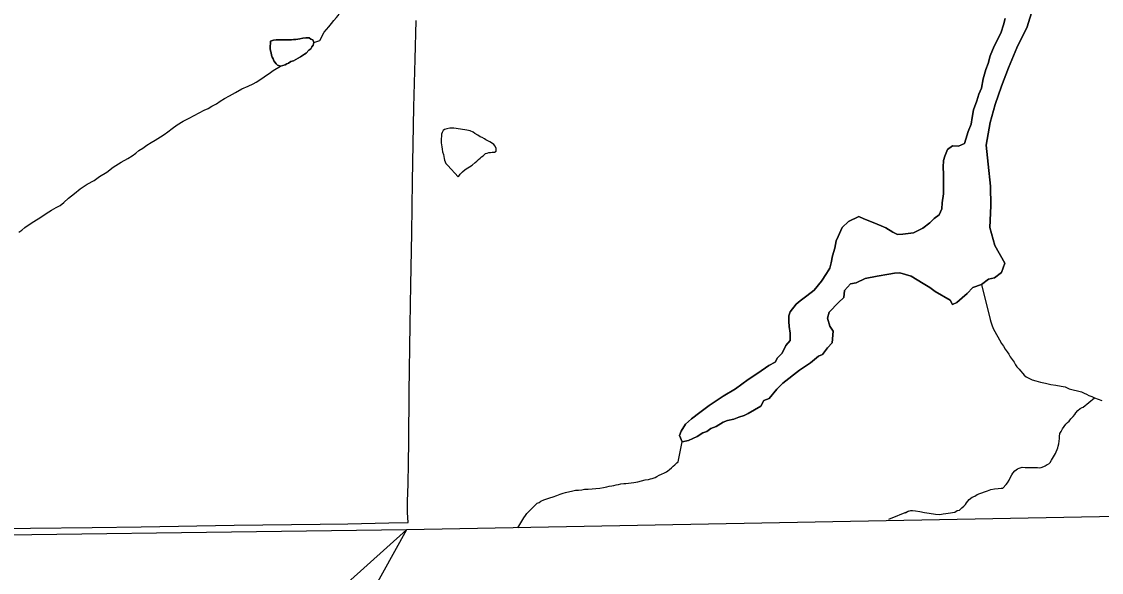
# Model space of a CAD drawing. Extents: x -10.1 to 68, y -9.5 to 29.2.
# Drawn here: x 4.36 to 5.651, y 16.786 to 17.444 of the extents above; entities that cross this region are included whole.
import ezdxf

# ---------------------------------------------------------------- set-up
doc = ezdxf.new("R2010")
doc.units = 0
for name, color, linetype in [('GM_X_Adjacent_County', 7, 'Continuous'), ('GM_X_Major_Lake', 7, 'Continuous'), ('GM_X_Major_River', 7, 'Continuous'), ('GM_X_Minor_Lake', 7, 'Continuous'), ('GM_X_Minor_River', 7, 'Continuous'), ('GM_X_Township_Road', 7, 'Continuous'), ('SH_Data', 7, 'Continuous'), ('SH_Text', 7, 'Continuous')]:
    doc.layers.add(name, color=color, linetype=linetype)

msp = doc.modelspace()

# ---------------------------------------------------------------- linework, layer by layer
at = {"layer": 'GM_X_Adjacent_County'}
msp.add_lwpolyline([(8.9, 16.8967), (8.5023, 16.8904), (7.9665, 16.8821), (7.5233, 16.8774), (6.5083, 16.8667), (6.2435, 16.8638), (4.8206, 16.8372), (4.1632, 16.8285), (3.6875, 16.8223), (2.8045, 16.808), (2.1, 16.7954)], dxfattribs=at)
at = {"layer": 'GM_X_Major_Lake'}
for points in [[(5.5135, 17.2968), (5.5181, 17.3238), (5.5243, 17.3452), (5.532, 17.3673), (5.5401, 17.3891), (5.5501, 17.4131), (5.5626, 17.438), (5.5692, 17.4601)], [(5.5364, 17.4479), (5.5342, 17.4403), (5.5316, 17.4319), (5.5283, 17.425), (5.5231, 17.4151), (5.5183, 17.4036), (5.5158, 17.3941), (5.5129, 17.3872), (5.51, 17.3758), (5.5078, 17.3647), (5.5049, 17.3578), (5.5023, 17.3495), (5.4983, 17.3391), (5.4969, 17.3296), (5.4954, 17.322), (5.4918, 17.3132), (5.4892, 17.3037), (5.4874, 17.2987), (5.4806, 17.2956), (5.4734, 17.2959), (5.4674, 17.2916), (5.4641, 17.2836), (5.4626, 17.2786), (5.462, 17.2703), (5.4624, 17.2619), (5.4626, 17.2471), (5.4623, 17.2387), (5.4609, 17.2277), (5.4603, 17.2205), (5.4573, 17.2136)], [(5.536, 17.1557), (5.5237, 17.1768), (5.5177, 17.1984), (5.5189, 17.2243), (5.5187, 17.2478), (5.5157, 17.274), (5.5135, 17.2968)], [(5.4573, 17.2136), (5.4513, 17.209), (5.4461, 17.2039), (5.4378, 17.1974), (5.4265, 17.1919), (5.414, 17.1906), (5.4076, 17.1902), (5.4019, 17.1927), (5.3935, 17.198), (5.3881, 17.2002), (5.3786, 17.2042), (5.3672, 17.2086), (5.3611, 17.2116), (5.3491, 17.2054), (5.3412, 17.1984), (5.3364, 17.1877), (5.3342, 17.1824), (5.3324, 17.1736), (5.3298, 17.1645), (5.328, 17.1561), (5.3266, 17.15), (5.3225, 17.1435), (5.3166, 17.1343), (5.308, 17.1235), (5.299, 17.1166), (5.2911, 17.1108), (5.2862, 17.1069), (5.2791, 17.0977), (5.2776, 17.0927), (5.2774, 17.0859), (5.2778, 17.0802), (5.279, 17.0722), (5.2791, 17.0635), (5.2739, 17.0573), (5.2695, 17.0482), (5.2642, 17.0428), (5.2613, 17.0374), (5.2537, 17.0335), (5.2406, 17.0242), (5.2289, 17.0169), (5.2139, 17.0057), (5.1992, 16.9971), (5.1823, 16.9859), (5.171, 16.9774), (5.1613, 16.97), (5.1542, 16.9635), (5.1489, 16.955), (5.1467, 16.9501), (5.1502, 16.9425), (5.1578, 16.9441), (5.168, 16.9488), (5.1747, 16.9531), (5.1796, 16.9547), (5.1845, 16.9582), (5.1909, 16.9605), (5.1992, 16.9659), (5.2041, 16.9679), (5.2117, 16.9695), (5.2177, 16.9719), (5.2241, 16.9739), (5.229, 16.9762), (5.2441, 16.9848), (5.2478, 16.9916), (5.2542, 16.994), (5.2631, 17.0051), (5.2706, 17.0125), (5.2902, 17.0279), (5.3033, 17.0368), (5.3131, 17.0445), (5.318, 17.0465), (5.3239, 17.0546), (5.3295, 17.0607), (5.3305, 17.0744), (5.3267, 17.0804), (5.3239, 17.0899), (5.3257, 17.0971), (5.3369, 17.1087), (5.3433, 17.1149), (5.3443, 17.1232), (5.3515, 17.1309), (5.3579, 17.1321), (5.3688, 17.1376), (5.3832, 17.1401), (5.3972, 17.1425), (5.404, 17.1437), (5.4104, 17.1442), (5.4237, 17.1402), (5.4382, 17.1316), (5.4462, 17.1268), (5.4527, 17.1219), (5.4703, 17.1115), (5.4733, 17.1066), (5.4786, 17.1086), (5.485, 17.1144), (5.4906, 17.1194), (5.4977, 17.1267), (5.5079, 17.1303), (5.5162, 17.1368), (5.5234, 17.1381), (5.532, 17.1446), (5.536, 17.1557)]]:
    msp.add_lwpolyline(points, dxfattribs=at)
at = {"layer": 'GM_X_Major_River'}
for points in [[(5.5692, 17.4601), (5.5626, 17.438), (5.5501, 17.4131), (5.5401, 17.3891), (5.532, 17.3673), (5.5243, 17.3452), (5.5181, 17.3238), (5.5135, 17.2968)], [(5.4573, 17.2136), (5.4603, 17.2205), (5.4609, 17.2277), (5.4623, 17.2387), (5.4626, 17.2471), (5.4624, 17.2619), (5.462, 17.2703), (5.4626, 17.2786), (5.4641, 17.2836), (5.4674, 17.2916), (5.4734, 17.2959), (5.4806, 17.2956), (5.4874, 17.2987), (5.4892, 17.3037), (5.4918, 17.3132), (5.4954, 17.322), (5.4969, 17.3296), (5.4983, 17.3391), (5.5023, 17.3495), (5.5049, 17.3578), (5.5078, 17.3647), (5.51, 17.3758), (5.5129, 17.3872), (5.5158, 17.3941), (5.5183, 17.4036), (5.5231, 17.4151), (5.5283, 17.425), (5.5316, 17.4319), (5.5342, 17.4403), (5.5364, 17.4479)], [(5.5135, 17.2968), (5.5157, 17.274), (5.5187, 17.2478), (5.5189, 17.2243), (5.5177, 17.1984), (5.5237, 17.1768), (5.536, 17.1557)], [(5.536, 17.1557), (5.532, 17.1446), (5.5234, 17.1381), (5.5162, 17.1368), (5.5079, 17.1303), (5.4977, 17.1267), (5.4906, 17.1194), (5.485, 17.1144), (5.4786, 17.1086), (5.4733, 17.1066), (5.4703, 17.1115), (5.4527, 17.1219), (5.4462, 17.1268), (5.4382, 17.1316), (5.4237, 17.1402), (5.4104, 17.1442), (5.404, 17.1437), (5.3972, 17.1425), (5.3832, 17.1401), (5.3688, 17.1376), (5.3579, 17.1321), (5.3515, 17.1309), (5.3443, 17.1232), (5.3433, 17.1149), (5.3369, 17.1087), (5.3257, 17.0971), (5.3239, 17.0899), (5.3267, 17.0804), (5.3305, 17.0744), (5.3295, 17.0607), (5.3239, 17.0546), (5.318, 17.0465), (5.3131, 17.0445), (5.3033, 17.0368), (5.2902, 17.0279), (5.2706, 17.0125), (5.2631, 17.0051), (5.2542, 16.994), (5.2478, 16.9916), (5.2441, 16.9848), (5.229, 16.9762), (5.2241, 16.9739), (5.2177, 16.9719), (5.2117, 16.9695), (5.2041, 16.9679), (5.1992, 16.9659), (5.1909, 16.9605), (5.1845, 16.9582), (5.1796, 16.9547), (5.1747, 16.9531), (5.168, 16.9488), (5.1578, 16.9441), (5.1502, 16.9425), (5.1467, 16.9501), (5.1489, 16.955), (5.1542, 16.9635), (5.1613, 16.97), (5.171, 16.9774), (5.1823, 16.9859), (5.1992, 16.9971), (5.2139, 17.0057), (5.2289, 17.0169), (5.2406, 17.0242), (5.2537, 17.0335), (5.2613, 17.0374), (5.2642, 17.0428), (5.2695, 17.0482), (5.2739, 17.0573), (5.2791, 17.0635), (5.279, 17.0722), (5.2778, 17.0802), (5.2774, 17.0859), (5.2776, 17.0927), (5.2791, 17.0977), (5.2862, 17.1069), (5.2911, 17.1108), (5.299, 17.1166), (5.308, 17.1235), (5.3166, 17.1343), (5.3225, 17.1435), (5.3266, 17.15), (5.328, 17.1561), (5.3298, 17.1645), (5.3324, 17.1736), (5.3342, 17.1824), (5.3364, 17.1877), (5.3412, 17.1984), (5.3491, 17.2054), (5.3611, 17.2116), (5.3672, 17.2086), (5.3786, 17.2042), (5.3881, 17.2002), (5.3935, 17.198), (5.4019, 17.1927), (5.4076, 17.1902), (5.414, 17.1906), (5.4265, 17.1919), (5.4378, 17.1974), (5.4461, 17.2039), (5.4513, 17.209), (5.4573, 17.2136)]]:
    msp.add_lwpolyline(points, dxfattribs=at)
at = {"layer": 'GM_X_Minor_Lake'}
for points in [[(4.6581, 17.4211), (4.659, 17.4213), (4.6617, 17.4221), (4.6647, 17.4225), (4.6696, 17.4226), (4.6735, 17.4224), (4.6769, 17.4224), (4.6795, 17.4225), (4.683, 17.4226), (4.6856, 17.423), (4.6883, 17.4231), (4.6905, 17.4235), (4.6932, 17.4239), (4.6966, 17.4244), (4.7, 17.4249), (4.7023, 17.4249), (4.7042, 17.425), (4.7061, 17.4235), (4.7085, 17.4224), (4.7097, 17.4194), (4.709, 17.4163), (4.7075, 17.414), (4.706, 17.4117), (4.7038, 17.4101), (4.7004, 17.4066), (4.6986, 17.4054), (4.6963, 17.4038), (4.6937, 17.4023), (4.6911, 17.4007), (4.6884, 17.3991), (4.6854, 17.3975), (4.6824, 17.3967), (4.6794, 17.3947), (4.6775, 17.3939), (4.6753, 17.3927), (4.6726, 17.3919), (4.67, 17.3911), (4.6665, 17.3921), (4.6646, 17.394), (4.6618, 17.3974), (4.661, 17.4), (4.6598, 17.4019), (4.659, 17.4041), (4.6586, 17.4072), (4.6581, 17.4094), (4.6577, 17.4121), (4.6581, 17.4211)], [(4.6581, 17.4211), (4.6577, 17.4121), (4.6581, 17.4094), (4.6586, 17.4072), (4.659, 17.4041), (4.6598, 17.4019), (4.661, 17.4), (4.6618, 17.3974), (4.6646, 17.394), (4.6665, 17.3921), (4.67, 17.3911), (4.6726, 17.3919), (4.6753, 17.3927), (4.6775, 17.3939), (4.6794, 17.3947), (4.6824, 17.3967), (4.6854, 17.3975), (4.6884, 17.3991), (4.6911, 17.4007), (4.6937, 17.4023), (4.6963, 17.4038), (4.6986, 17.4054), (4.7004, 17.4066), (4.7038, 17.4101)], [(4.7038, 17.4101), (4.706, 17.4117), (4.7075, 17.414), (4.709, 17.4163), (4.7097, 17.4194), (4.7085, 17.4224), (4.7061, 17.4235), (4.7042, 17.425), (4.7023, 17.4249), (4.7, 17.4249), (4.6966, 17.4244), (4.6932, 17.4239), (4.6905, 17.4235), (4.6883, 17.4231), (4.6856, 17.423), (4.683, 17.4226), (4.6795, 17.4225), (4.6769, 17.4224), (4.6735, 17.4224), (4.6696, 17.4226), (4.6647, 17.4225), (4.6617, 17.4221), (4.659, 17.4213), (4.6581, 17.4211)], [(4.8926, 17.3146), (4.8798, 17.3167), (4.8771, 17.317), (4.8749, 17.317), (4.8722, 17.3169), (4.8688, 17.3164), (4.8661, 17.3156), (4.8643, 17.3141), (4.8632, 17.3118), (4.8625, 17.3098), (4.8622, 17.3068), (4.8618, 17.3049), (4.8619, 17.3014), (4.8619, 17.2995), (4.8624, 17.2973), (4.8628, 17.2946), (4.8633, 17.292), (4.8637, 17.2889), (4.8649, 17.2855), (4.8654, 17.281), (4.8658, 17.2787), (4.8675, 17.2749), (4.8698, 17.2723), (4.8823, 17.2589)], [(4.8823, 17.2589), (4.883, 17.2597), (4.8845, 17.262), (4.8875, 17.2647), (4.8905, 17.2675), (4.8991, 17.273), (4.9028, 17.2761), (4.9047, 17.2777), (4.9065, 17.2796), (4.9084, 17.2812), (4.9103, 17.2828), (4.9121, 17.2839), (4.9151, 17.2867), (4.917, 17.2871), (4.9189, 17.2879), (4.9208, 17.2879), (4.9231, 17.2884), (4.9257, 17.2884), (4.9276, 17.2896), (4.9279, 17.2927), (4.9267, 17.2957), (4.9248, 17.2976), (4.9221, 17.2994), (4.9201, 17.3009), (4.9178, 17.302), (4.9155, 17.303), (4.9136, 17.3041), (4.9109, 17.306), (4.9086, 17.3067), (4.9059, 17.3085), (4.9024, 17.3107), (4.9001, 17.3122), (4.8966, 17.3137), (4.8947, 17.3144), (4.8926, 17.3146)]]:
    msp.add_lwpolyline(points, dxfattribs=at)
at = {"layer": 'GM_X_Minor_River'}
for points in [[(4.7097, 17.4194), (4.7168, 17.4218), (4.7219, 17.4318), (4.7275, 17.438), (4.7308, 17.4419), (4.7338, 17.4458), (4.7368, 17.4493), (4.739, 17.4516), (4.7404, 17.4543), (4.7419, 17.4578)], [(4.3572, 17.1929), (4.3605, 17.1953), (4.3643, 17.1984), (4.3695, 17.202), (4.3752, 17.2055), (4.3834, 17.2107), (4.3898, 17.215), (4.3962, 17.2189), (4.4018, 17.2221), (4.4063, 17.2245), (4.4108, 17.2284), (4.4164, 17.2335), (4.4235, 17.239), (4.4306, 17.2445), (4.4388, 17.25), (4.4471, 17.2547), (4.4534, 17.2594), (4.4621, 17.2646), (4.4699, 17.2705), (4.4793, 17.2764), (4.4872, 17.2808), (4.4925, 17.2839), (4.497, 17.2871), (4.5007, 17.2902), (4.5052, 17.2933), (4.51, 17.2969), (4.5153, 17.3), (4.5202, 17.3028), (4.5266, 17.3068), (4.5307, 17.3095), (4.5352, 17.3127), (4.5404, 17.3166), (4.5464, 17.3209), (4.5535, 17.3253), (4.5607, 17.3288), (4.5667, 17.332), (4.5727, 17.3352), (4.5787, 17.3384), (4.5836, 17.3404), (4.5877, 17.3435), (4.5934, 17.346), (4.5979, 17.3491), (4.6028, 17.3523), (4.6088, 17.3558), (4.6159, 17.3598), (4.6238, 17.3641), (4.6313, 17.3674), (4.6374, 17.3698), (4.6407, 17.3718), (4.6486, 17.3773), (4.652, 17.3796), (4.6565, 17.3824), (4.6613, 17.3859), (4.67, 17.3911)], [(5.5079, 17.1303), (5.5182, 17.0885), (5.519, 17.0858), (5.5206, 17.0809), (5.5223, 17.0771), (5.5238, 17.0741), (5.5258, 17.0707), (5.5274, 17.0677), (5.5294, 17.064), (5.5318, 17.0598), (5.5341, 17.0565), (5.5361, 17.0531), (5.5385, 17.0497), (5.5404, 17.0471), (5.542, 17.0437), (5.5444, 17.0407), (5.5468, 17.0374), (5.5487, 17.0344), (5.5503, 17.0321), (5.553, 17.0291), (5.5546, 17.0273), (5.5573, 17.0239), (5.5589, 17.022), (5.5612, 17.0198), (5.5651, 17.018), (5.5685, 17.0165), (5.5728, 17.0151), (5.5785, 17.0137), (5.5846, 17.0123), (5.5907, 17.011), (5.5969, 17.01), (5.603, 17.009), (5.6079, 17.0079), (5.6129, 17.0058), (5.6275, 17.0019), (5.6306, 17.0005), (5.6336, 16.9994), (5.6363, 16.9979), (5.6398, 16.9965), (5.6432, 16.995), (5.6475, 16.9932), (5.6517, 16.9918)], [(5.3971, 16.8498), (5.4207, 16.8595), (5.4169, 16.8575), (5.4207, 16.8595), (5.4233, 16.8603), (5.4256, 16.8603), (5.4291, 16.86), (5.434, 16.859), (5.4398, 16.858), (5.4455, 16.857), (5.4531, 16.856), (5.4573, 16.8557), (5.46, 16.8558), (5.4622, 16.8562), (5.4653, 16.8567), (5.4679, 16.8571), (5.471, 16.8576), (5.4732, 16.858), (5.4759, 16.8584), (5.4789, 16.8604), (5.4815, 16.8608), (5.4845, 16.8636), (5.4868, 16.8655), (5.4886, 16.8675), (5.4901, 16.8694), (5.4916, 16.8713), (5.4931, 16.8733), (5.4968, 16.8764), (5.4998, 16.8776), (5.5028, 16.8796), (5.5058, 16.8808), (5.5085, 16.8816), (5.5115, 16.8828), (5.5149, 16.884), (5.519, 16.8853), (5.5236, 16.8861), (5.5278, 16.8866), (5.5316, 16.8871), (5.5335, 16.8871), (5.5375, 16.8914), (5.539, 16.8933), (5.5409, 16.8964), (5.5423, 16.8995), (5.5441, 16.903), (5.5452, 16.9049), (5.5478, 16.9076), (5.5508, 16.91), (5.5531, 16.9108), (5.5565, 16.912), (5.5603, 16.9117), (5.5649, 16.9118), (5.5687, 16.9115), (5.5721, 16.9116), (5.5747, 16.9117), (5.5774, 16.9113), (5.5793, 16.9118), (5.5823, 16.913), (5.5842, 16.9138), (5.5865, 16.9154), (5.5883, 16.9162), (5.5902, 16.9177), (5.5917, 16.9204), (5.5964, 16.9285), (5.5993, 16.9351), (5.5997, 16.9373), (5.6004, 16.94), (5.601, 16.9465), (5.6013, 16.9488), (5.6016, 16.9522), (5.6031, 16.9545), (5.6049, 16.958), (5.6067, 16.9607), (5.6086, 16.9634), (5.6108, 16.9654), (5.6127, 16.9669), (5.6149, 16.97), (5.6175, 16.9728), (5.6193, 16.9751), (5.6208, 16.977), (5.623, 16.9797), (5.626, 16.9821), (5.6283, 16.9833), (5.6294, 16.9837), (5.6432, 16.995)], [(4.9537, 16.8396), (4.9609, 16.8517), (4.9627, 16.8544), (4.9645, 16.8567), (4.9664, 16.8586), (4.9683, 16.8606), (4.9701, 16.8625), (4.9727, 16.8652), (4.9768, 16.8691), (4.9791, 16.87), (4.9813, 16.8715), (4.9847, 16.8731), (4.9881, 16.8743), (4.9919, 16.8756), (4.996, 16.8768), (5.0002, 16.8784), (5.0044, 16.8797), (5.0077, 16.8809), (5.0108, 16.8817), (5.0195, 16.8838), (5.0225, 16.8846), (5.0263, 16.8847), (5.0301, 16.8852), (5.0335, 16.8857), (5.0377, 16.8857), (5.0423, 16.8862), (5.0468, 16.8867), (5.0517, 16.8872), (5.0559, 16.8877), (5.0601, 16.8885), (5.0627, 16.8894), (5.0658, 16.8898), (5.0684, 16.8902), (5.0711, 16.8911), (5.0741, 16.8915), (5.0767, 16.892), (5.0802, 16.8924), (5.0828, 16.8925), (5.0859, 16.8929), (5.0893, 16.8934), (5.0923, 16.8938), (5.0972, 16.8947), (5.1014, 16.8956), (5.1059, 16.8968), (5.1097, 16.8973), (5.1124, 16.8981), (5.1143, 16.8985), (5.1177, 16.8997), (5.1199, 16.9009), (5.1225, 16.9025), (5.1252, 16.9037), (5.1289, 16.9053), (5.1312, 16.9065), (5.1331, 16.9077), (5.1349, 16.9093), (5.1372, 16.9112), (5.1394, 16.9132), (5.1413, 16.9147), (5.1435, 16.9171), (5.1454, 16.9183), (5.1502, 16.9425)]]:
    msp.add_lwpolyline(points, dxfattribs=at)
at = {"layer": 'GM_X_Township_Road'}
msp.add_lwpolyline([(3.6947, 16.8292), (3.7163, 16.8298), (3.7546, 16.8305), (3.8936, 16.8331), (4.092, 16.8355), (4.2497, 16.8375), (4.371, 16.8391), (4.4448, 16.8401), (4.5032, 16.8407), (4.6144, 16.8428), (4.7173, 16.8441), (4.7504, 16.8446), (4.7994, 16.8454), (4.8224, 16.8458)], dxfattribs=at)
at = {"layer": 'SH_Data'}
msp.add_lwpolyline([(4.8224, 16.8458), (4.8219, 16.8579), (4.8219, 16.8716), (4.8224, 16.8918), (4.823, 16.9172), (4.8232, 16.9423), (4.8239, 17.0018), (4.8249, 17.0821), (4.8256, 17.13), (4.8267, 17.1917), (4.8277, 17.2539), (4.8294, 17.3422), (4.8309, 17.3996), (4.8319, 17.4455)], dxfattribs=at)
at = {"layer": 'SH_Text'}
msp.add_lwpolyline([(4.8206, 16.8372), (4.2795, 15.8618), (4.2795, 16.3518)], close=True, dxfattribs=at)

doc.saveas('drawing.dxf')
